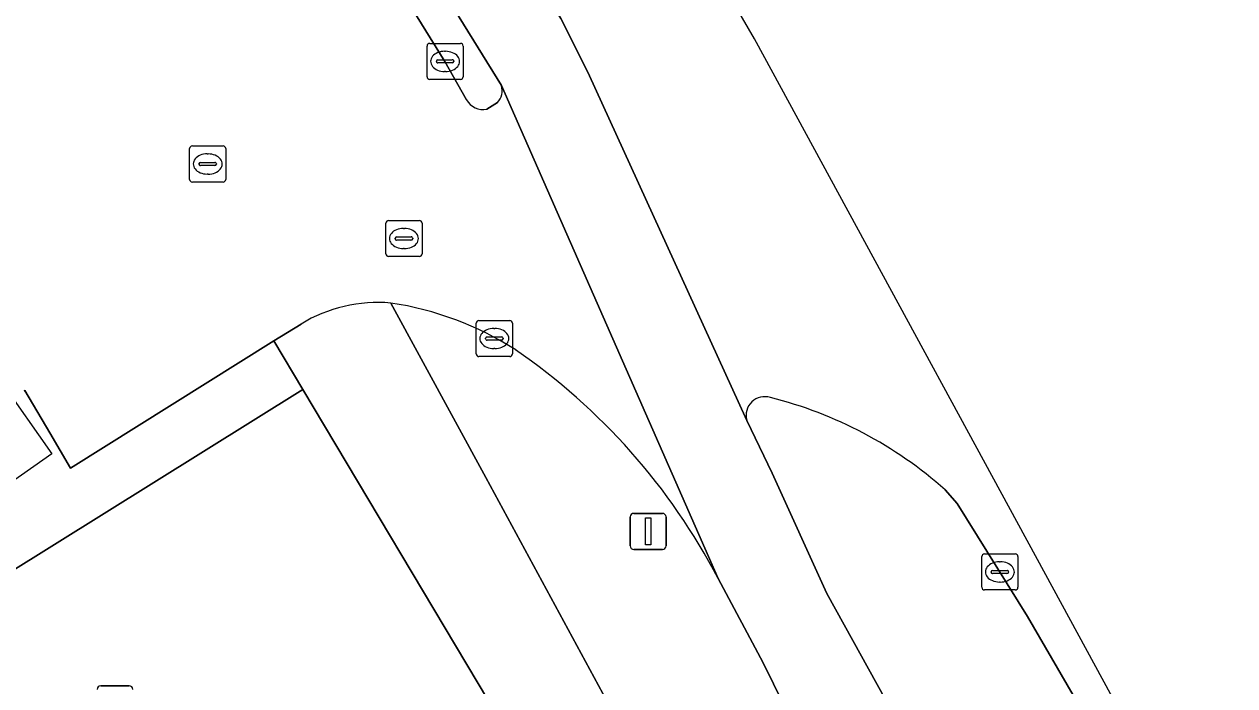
# Model space of a CAD drawing. Extents: x 160030 to 160839, y 385325 to 386450.
# Drawn here: x 160582 to 160615.52, y 386356.96 to 386375.3 of the extents above; entities that cross this region are included whole.
import ezdxf

# ---------------------------------------------------------------- set-up
doc = ezdxf.new("R2010")
doc.units = 0
for name, color, linetype in [('IMGEO_Berm_groen', 7, 'Continuous'), ('IMGEO_Fietspad_gesloten', 7, 'Continuous'), ('IMGEO_Kolk', 7, 'Continuous'), ('IMGEO_Lichtmast', 7, 'Continuous'), ('IMGEO_Pand_vergunning_verleend', 7, 'Continuous'), ('IMGEO_Rijbaan_lokaal_gesloten', 7, 'Continuous'), ('IMGEO_Rijbaan_lokaal_open', 7, 'Continuous'), ('IMGEO_Rioolput', 7, 'Continuous'), ('IMGEO_Verkeersbordpaal', 7, 'Continuous'), ('IMGEO_Verkeerseiland_groen', 7, 'Continuous'), ('IMGEO_Verkeerseiland_open', 7, 'Continuous'), ('IMGEO_Voetpad_open', 7, 'Continuous')]:
    doc.layers.add(name, color=color, linetype=linetype)

msp = doc.modelspace()

# ---------------------------------------------------------------- linework, layer by layer
at = {"layer": 'IMGEO_Berm_groen'}
for points in [[(160592.153, 386367.57), (160594.781, 386362.73), (160602.463, 386348.542)], [(160605.15, 386348.831), (160606.201, 386349.993), (160602.465, 386357.597), (160601.217, 386359.935)]]:
    msp.add_lwpolyline(points, dxfattribs=at)
for centre, radius, start, end in [((160590.83, 386358.788), 8.881, 57.4375, 81.4323), ((160585.616, 386351.783), 17.602, 27.5894, 55.4066)]:
    msp.add_arc(centre, radius, start, end, dxfattribs=at)
at = {"layer": 'IMGEO_Fietspad_gesloten'}
for points in [[(160555.41, 386431.798), (160556.444, 386430.028), (160558.365, 386427.569), (160572.83, 386409.83), (160578.777, 386400.155), (160595.214, 386373.596), (160601.217, 386359.935), (160602.465, 386357.597), (160606.201, 386349.993), (160607.631, 386346.918), (160611.537, 386338.055), (160614.024, 386331.705), (160616.344, 386324.596), (160618.303, 386317.988), (160620.148, 386311.23), (160622.139, 386303.076), (160623.193, 386298.283), (160645.016, 386198.179), (160645.338, 386196.693)], [(160658.38, 386148.36), (160658.122, 386149.317), (160657.58, 386151.817), (160657.055, 386154.143), (160647.386, 386198.679), (160636.094, 386250.686), (160624.457, 386303.72), (160622.534, 386311.847), (160620.91, 386317.905), (160618.67, 386325.412), (160616.315, 386332.541), (160613.894, 386338.952), (160609.405, 386349.023), (160608.002, 386351.973), (160606.102, 386356.126), (160604.226, 386359.518), (160602.713, 386362.855), (160602.01, 386364.318), (160597.612, 386373.97), (160596.861, 386375.457), (160595.71, 386377.363), (160582.068, 386399.369), (160575.657, 386409.759)]]:
    msp.add_lwpolyline(points, dxfattribs=at)
at = {"layer": 'IMGEO_Kolk'}
for p, q in [((160593.155, 386373.841), (160593.155, 386374.693)), ((160593.23, 386374.767), (160594.082, 386374.767)), ((160594.156, 386374.693), (160594.156, 386373.841)), ((160593.643, 386374.547), (160593.668, 386374.547)), ((160593.414, 386374.261), (160593.414, 386374.273)), ((160593.852, 386374.224), (160593.454, 386374.224)), ((160593.457, 386374.31), (160593.855, 386374.31)), ((160593.898, 386374.273), (160593.898, 386374.261)), ((160594.082, 386373.767), (160593.23, 386373.767)), ((160593.666, 386373.987), (160593.641, 386373.987)), ((160586.581, 386370.997), (160586.581, 386371.849)), ((160586.656, 386371.923), (160587.508, 386371.923)), ((160587.069, 386371.703), (160587.094, 386371.703)), ((160587.582, 386371.849), (160587.582, 386370.997)), ((160586.84, 386371.417), (160586.84, 386371.429)), ((160587.278, 386371.38), (160586.88, 386371.38)), ((160586.883, 386371.466), (160587.281, 386371.466)), ((160587.324, 386371.429), (160587.324, 386371.417)), ((160587.092, 386371.143), (160587.067, 386371.143)), ((160587.508, 386370.923), (160586.656, 386370.923)), ((160594.518, 386366.159), (160594.518, 386367.011)), ((160594.593, 386367.085), (160595.445, 386367.085)), ((160595.519, 386367.011), (160595.519, 386366.159)), ((160594.82, 386366.628), (160595.218, 386366.628)), ((160595.006, 386366.865), (160595.031, 386366.865)), ((160594.777, 386366.579), (160594.777, 386366.591)), ((160595.215, 386366.542), (160594.817, 386366.542)), ((160595.029, 386366.305), (160595.004, 386366.305)), ((160595.261, 386366.591), (160595.261, 386366.579)), ((160595.445, 386366.085), (160594.593, 386366.085)), ((160608.593, 386360.616), (160609.445, 386360.616)), ((160608.518, 386359.69), (160608.518, 386360.542)), ((160609.006, 386360.396), (160609.031, 386360.396)), ((160609.519, 386360.542), (160609.519, 386359.69)), ((160608.777, 386360.11), (160608.777, 386360.122)), ((160609.215, 386360.073), (160608.817, 386360.073)), ((160608.82, 386360.159), (160609.218, 386360.159)), ((160609.261, 386360.122), (160609.261, 386360.11)), ((160609.445, 386359.616), (160608.593, 386359.616)), ((160609.029, 386359.836), (160609.004, 386359.836))]:
    msp.add_line(p, q, dxfattribs=at)
for points in [[(160593.155, 386373.841), (160593.155, 386374.693)], [(160593.23, 386374.767), (160594.082, 386374.767)], [(160594.156, 386374.693), (160594.156, 386373.841)], [(160594.082, 386373.767), (160593.23, 386373.767)], [(160586.581, 386370.997), (160586.581, 386371.849)], [(160586.656, 386371.923), (160587.508, 386371.923)], [(160587.582, 386371.849), (160587.582, 386370.997)], [(160587.508, 386370.923), (160586.656, 386370.923)], [(160594.518, 386366.159), (160594.518, 386367.011)], [(160594.593, 386367.085), (160595.445, 386367.085)], [(160595.519, 386367.011), (160595.519, 386366.159)], [(160595.445, 386366.085), (160594.593, 386366.085)], [(160608.593, 386360.616), (160609.445, 386360.616)], [(160608.518, 386359.69), (160608.518, 386360.542)], [(160609.519, 386360.542), (160609.519, 386359.69)], [(160609.445, 386359.616), (160608.593, 386359.616)]]:
    msp.add_lwpolyline(points, dxfattribs=at)
for centre, radius, start, end in [((160593.232, 386374.691), 0.0765, 91.552, 178.448), ((160593.232, 386374.691), 0.0765, 91.552, 178.448), ((160594.08, 386374.691), 0.0765, 1.552, 88.448), ((160594.08, 386374.691), 0.0765, 1.552, 88.448), ((160593.454, 386374.27), 0.0403, 85.8775, 175.7526), ((160593.451, 386374.26), 0.0366, 178.938, 274.7102), ((160593.855, 386374.267), 0.043, 264.8664, 352.4533), ((160593.859, 386374.272), 0.0386, 1.7309, 96.639), ((160593.232, 386373.843), 0.0765, 181.552, 268.448), ((160593.232, 386373.843), 0.0765, 181.552, 268.448), ((160594.08, 386373.843), 0.0765, 271.552, 358.448), ((160594.08, 386373.843), 0.0765, 271.552, 358.448), ((160586.658, 386371.847), 0.0765, 91.552, 178.448), ((160586.658, 386371.847), 0.0765, 91.552, 178.448), ((160587.506, 386371.847), 0.0765, 1.552, 88.448), ((160587.506, 386371.847), 0.0765, 1.552, 88.448), ((160586.88, 386371.426), 0.0403, 85.8775, 175.7526), ((160586.877, 386371.416), 0.0366, 178.938, 274.7102), ((160587.281, 386371.423), 0.043, 264.8664, 352.4533), ((160587.285, 386371.428), 0.0386, 1.7309, 96.639), ((160586.658, 386370.999), 0.0765, 181.552, 268.448), ((160586.658, 386370.999), 0.0765, 181.552, 268.448), ((160587.506, 386370.999), 0.0765, 271.552, 358.448), ((160587.506, 386370.999), 0.0765, 271.552, 358.448), ((160594.595, 386367.009), 0.0765, 91.552, 178.448), ((160594.595, 386367.009), 0.0765, 91.552, 178.448), ((160595.443, 386367.009), 0.0765, 1.552, 88.448), ((160595.443, 386367.009), 0.0765, 1.552, 88.448), ((160594.817, 386366.588), 0.0403, 85.8775, 175.7526), ((160595.222, 386366.59), 0.0386, 1.7309, 96.639), ((160594.814, 386366.578), 0.0366, 178.938, 274.7102), ((160595.218, 386366.585), 0.043, 264.8664, 352.4533), ((160594.595, 386366.161), 0.0765, 181.552, 268.448), ((160594.595, 386366.161), 0.0765, 181.552, 268.448), ((160595.443, 386366.161), 0.0765, 271.552, 358.448), ((160595.443, 386366.161), 0.0765, 271.552, 358.448), ((160608.595, 386360.54), 0.0765, 91.552, 178.448), ((160608.595, 386360.54), 0.0765, 91.552, 178.448), ((160609.443, 386360.54), 0.0765, 1.552, 88.448), ((160609.443, 386360.54), 0.0765, 1.552, 88.448), ((160608.817, 386360.119), 0.0403, 85.8775, 175.7526), ((160608.814, 386360.109), 0.0366, 178.938, 274.7102), ((160609.218, 386360.116), 0.043, 264.8664, 352.4533), ((160609.222, 386360.121), 0.0386, 1.7309, 96.639), ((160608.595, 386359.692), 0.0765, 181.552, 268.448), ((160608.595, 386359.692), 0.0765, 181.552, 268.448), ((160609.443, 386359.692), 0.0765, 271.552, 358.448), ((160609.443, 386359.692), 0.0765, 271.552, 358.448)]:
    msp.add_arc(centre, radius, start, end, dxfattribs=at)
for centre, major_axis, ratio, start_param, end_param in [((160593.642, 386374.267), (-0.387, 0.002), 0.722429, 4.712389, 7.853982), ((160593.667, 386374.267), (-0.39, 0.002), 0.717154, 1.570796, 4.712389), ((160587.068, 386371.423), (-0.387, 0.002), 0.722429, 4.712389, 7.853982), ((160587.093, 386371.423), (-0.39, 0.002), 0.717154, 1.570796, 4.712389), ((160595.005, 386366.585), (-0.387, 0.002), 0.722429, 4.712389, 7.853982), ((160595.03, 386366.585), (-0.39, 0.002), 0.717154, 1.570796, 4.712389), ((160609.005, 386360.116), (-0.387, 0.002), 0.722429, 4.712389, 7.853982), ((160609.03, 386360.116), (-0.39, 0.002), 0.717154, 1.570796, 4.712389)]:
    msp.add_ellipse(centre, major_axis=major_axis, ratio=ratio, start_param=start_param, end_param=end_param, dxfattribs=at)
at = {"layer": 'IMGEO_Lichtmast'}
for p, q in [((160584.118, 386356.96), (160584.908, 386356.96)), ((160584.908, 386356.96), (160584.118, 386356.96))]:
    msp.add_line(p, q, dxfattribs=at)
for centre, start, end in [((160584.118, 386356.86), 90, 180), ((160584.118, 386356.86), 90, 180), ((160584.908, 386356.86), 0, 90), ((160584.908, 386356.86), 360, 90)]:
    msp.add_arc(centre, 0.1, start, end, dxfattribs=at)
at = {"layer": 'IMGEO_Pand_vergunning_verleend'}
msp.add_lwpolyline([(160581.352, 386365.403), (160582.764, 386363.386), (160580.581, 386361.858), (160579.168, 386363.875)], close=True, dxfattribs=at)
at = {"layer": 'IMGEO_Rijbaan_lokaal_gesloten'}
for points in [[(160715.986, 385920.097), (160709.137, 385951.327), (160667.311, 386142.022), (160666.177, 386147.12), (160627.151, 386322.494), (160619.632, 386342.829), (160602.223, 386374.893), (160583.152, 386408.014), (160562.767, 386437.281), (160552.093, 386430.607)], [(160595.71, 386377.363), (160596.861, 386375.457), (160597.612, 386373.97), (160602.01, 386364.318)], [(160607.507, 386362.391), (160607.838, 386362.013), (160609.787, 386358.883), (160611.548, 386355.844), (160613.07, 386353.023)]]:
    msp.add_lwpolyline(points, dxfattribs=at)
for centre, radius, start, end in [((160602.504, 386364.46), 0.514, 71.917, 196.0322), ((160599.861, 386353.779), 11.516, 48.4007, 75.9146)]:
    msp.add_arc(centre, radius, start, end, dxfattribs=at)
at = {"layer": 'IMGEO_Rijbaan_lokaal_open'}
for points in [[(160594.244, 386373.204), (160593.651, 386374.266), (160581.214, 386394.349)], [(160601.217, 386359.935), (160595.214, 386373.596)], [(160595.103, 386373.126), (160594.81, 386372.943)], [(160582, 386365.137), (160582.021, 386365.148), (160582.708, 386363.975), (160583.285, 386362.991), (160588.911, 386366.522), (160589.665, 386366.988)]]:
    msp.add_lwpolyline(points, dxfattribs=at)
for centre, radius, start, end in [((160594.762, 386373.455), 0.473, 316.0397, 17.3841), ((160594.708, 386373.466), 0.533, 209.4368, 281.0514), ((160591.795, 386363.492), 4.093, 84.9801, 121.352), ((160590.83, 386358.788), 8.881, 57.4375, 81.4323), ((160585.616, 386351.783), 17.602, 27.5894, 55.4066)]:
    msp.add_arc(centre, radius, start, end, dxfattribs=at)
at = {"layer": 'IMGEO_Rioolput'}
for p, q in [((160592.015, 386368.932), (160592.015, 386369.784)), ((160592.09, 386369.858), (160592.942, 386369.858)), ((160592.503, 386369.638), (160592.528, 386369.638)), ((160593.016, 386369.784), (160593.016, 386368.932)), ((160592.274, 386369.352), (160592.274, 386369.364)), ((160592.712, 386369.315), (160592.314, 386369.315)), ((160592.317, 386369.401), (160592.715, 386369.401)), ((160592.758, 386369.364), (160592.758, 386369.352)), ((160592.526, 386369.078), (160592.501, 386369.078)), ((160592.942, 386368.858), (160592.09, 386368.858))]:
    msp.add_line(p, q, dxfattribs=at)
for points in [[(160592.015, 386368.932), (160592.015, 386369.784)], [(160592.09, 386369.858), (160592.942, 386369.858)], [(160593.016, 386369.784), (160593.016, 386368.932)], [(160592.942, 386368.858), (160592.09, 386368.858)]]:
    msp.add_lwpolyline(points, dxfattribs=at)
for centre, radius, start, end in [((160592.092, 386369.782), 0.0765, 91.552, 178.448), ((160592.092, 386369.782), 0.0765, 91.552, 178.448), ((160592.94, 386369.782), 0.0765, 1.552, 88.448), ((160592.94, 386369.782), 0.0765, 1.552, 88.448), ((160592.314, 386369.361), 0.0403, 85.8775, 175.7526), ((160592.311, 386369.351), 0.0366, 178.938, 274.7102), ((160592.715, 386369.358), 0.043, 264.8664, 352.4533), ((160592.719, 386369.363), 0.0386, 1.7309, 96.639), ((160592.092, 386368.934), 0.0765, 181.552, 268.448), ((160592.092, 386368.934), 0.0765, 181.552, 268.448), ((160592.94, 386368.934), 0.0765, 271.552, 358.448), ((160592.94, 386368.934), 0.0765, 271.552, 358.448)]:
    msp.add_arc(centre, radius, start, end, dxfattribs=at)
for centre, major_axis, ratio, start_param, end_param in [((160592.502, 386369.358), (-0.387, 0.002), 0.722429, 4.712389, 7.853982), ((160592.527, 386369.358), (-0.39, 0.002), 0.717154, 1.570796, 4.712389)]:
    msp.add_ellipse(centre, major_axis=major_axis, ratio=ratio, start_param=start_param, end_param=end_param, dxfattribs=at)
at = {"layer": 'IMGEO_Verkeersbordpaal'}
for p, q in [((160598.783, 386360.839), (160598.783, 386361.639)), ((160598.783, 386361.639), (160598.783, 386360.839)), ((160598.883, 386361.739), (160599.673, 386361.739)), ((160599.673, 386361.739), (160598.883, 386361.739)), ((160599.773, 386361.639), (160599.773, 386360.839)), ((160599.773, 386360.839), (160599.773, 386361.639)), ((160599.673, 386360.739), (160598.883, 386360.739)), ((160598.883, 386360.739), (160599.673, 386360.739))]:
    msp.add_line(p, q, dxfattribs=at)
msp.add_lwpolyline([(160599.203, 386361.614), (160599.353, 386361.614), (160599.353, 386360.864), (160599.203, 386360.864), (160599.203, 386361.614)], dxfattribs=at)
for centre, start, end in [((160598.883, 386361.639), 90, 180), ((160598.883, 386361.639), 90, 180), ((160599.673, 386361.639), 0, 90), ((160599.673, 386361.639), 360, 90), ((160598.883, 386360.839), 180, 270), ((160598.883, 386360.839), 180, 270), ((160599.673, 386360.839), 270, 0), ((160599.673, 386360.839), 270, 0)]:
    msp.add_arc(centre, 0.1, start, end, dxfattribs=at)
at = {"layer": 'IMGEO_Verkeerseiland_groen'}
for points in [[(160602.01, 386364.318), (160602.713, 386362.855), (160604.226, 386359.518), (160606.102, 386356.126), (160608.002, 386351.973), (160611.548, 386355.844), (160609.787, 386358.883), (160607.838, 386362.013)], [(160607.838, 386362.013), (160607.507, 386362.391)]]:
    msp.add_lwpolyline(points, dxfattribs=at)
for centre, radius, start, end in [((160602.504, 386364.46), 0.514, 71.917, 196.0322), ((160599.861, 386353.779), 11.516, 48.4007, 75.9146)]:
    msp.add_arc(centre, radius, start, end, dxfattribs=at)
at = {"layer": 'IMGEO_Verkeerseiland_open'}
for points in [[(160595.214, 386373.596), (160578.777, 386400.155)], [(160581.214, 386394.349), (160593.651, 386374.266), (160594.244, 386373.204)], [(160594.81, 386372.943), (160595.103, 386373.126)]]:
    msp.add_lwpolyline(points, dxfattribs=at)
for centre, radius, start, end in [((160594.762, 386373.455), 0.473, 316.0397, 17.3841), ((160594.708, 386373.466), 0.533, 209.4368, 281.0514)]:
    msp.add_arc(centre, radius, start, end, dxfattribs=at)
at = {"layer": 'IMGEO_Voetpad_open'}
for points in [[(160602.463, 386348.542), (160594.781, 386362.73), (160592.153, 386367.57)], [(160589.665, 386366.988), (160588.911, 386366.522), (160589.717, 386365.169), (160594.855, 386356.545)], [(160589.717, 386365.169), (160588.911, 386366.522), (160583.285, 386362.991), (160582.708, 386363.975), (160582.021, 386365.148), (160582, 386365.137)], [(160574.281, 386354.909), (160574.888, 386352.189), (160579.804, 386353.261), (160578.707, 386358.294), (160589.717, 386365.169)], [(160594.855, 386356.545), (160589.717, 386365.169), (160578.707, 386358.294), (160579.804, 386353.261)]]:
    msp.add_lwpolyline(points, dxfattribs=at)
msp.add_arc((160591.795, 386363.492), 4.093, 84.9801, 121.352, dxfattribs=at)

doc.saveas('drawing.dxf')
